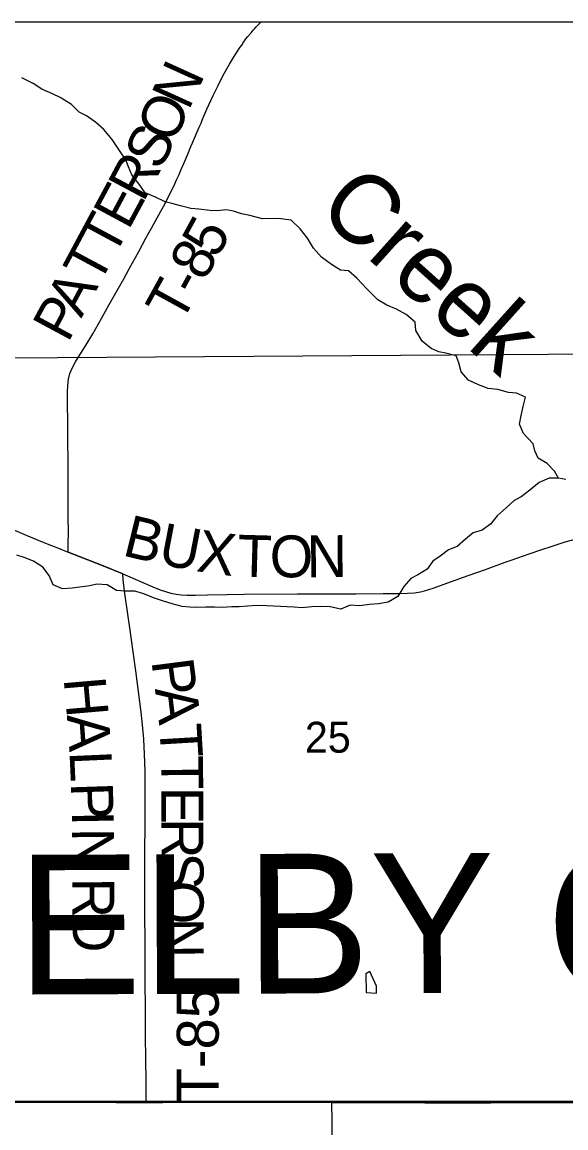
# Model space of a CAD drawing. Extents: x -87 to 2145, y -2128 to 440.
# Drawn here: x -42.726 to -41.988, y -692.122 to -690.623 of the extents above; entities that cross this region are included whole.
import ezdxf

# ---------------------------------------------------------------- set-up
doc = ezdxf.new("R2010")
doc.units = 0
for name, color, linetype in [('GM_X_County_Road', 7, 'Continuous'), ('GM_X_County_Road_Text', 7, 'Continuous'), ('GM_X_County_Text', 7, 'Continuous'), ('GM_X_Minor_Lake', 7, 'Continuous'), ('GM_X_Minor_River', 7, 'Continuous'), ('GM_X_Minor_River_Text', 7, 'Continuous'), ('GM_X_Section', 7, 'Continuous'), ('GM_X_Section_Text', 7, 'Continuous'), ('GM_X_Township_Road', 7, 'Continuous'), ('GM_X_Township_Road_Text', 7, 'Continuous'), ('GM_X_Township_Text', 7, 'Continuous'), ('SH_Cut_Line', 7, 'Continuous'), ('SN_P_Text', 7, 'Continuous')]:
    doc.layers.add(name, color=color, linetype=linetype)

msp = doc.modelspace()

# ---------------------------------------------------------------- linework, layer by layer
at = {"layer": 'GM_X_County_Road'}
for points in [[(-42.7392, -691.3102), (-42.7203, -691.3182), (-42.6985, -691.3272), (-42.6858, -691.3323), (-42.6766, -691.336), (-42.6635, -691.3412)], [(-42.5893, -691.3708), (-42.5826, -691.3736), (-42.5484, -691.3885), (-42.5385, -691.3924), (-42.5314, -691.3948), (-42.5242, -691.3968), (-42.5168, -691.3983), (-42.51, -691.3992), (-42.5019, -691.3997), (-42.4906, -691.3997), (-42.4745, -691.3992), (-42.4478, -691.3985), (-42.4248, -691.3982), (-42.3521, -691.398), (-42.2725, -691.3977), (-42.2361, -691.3975), (-42.2154, -691.3975), (-42.203, -691.3971), (-42.1936, -691.3963), (-42.1856, -691.3952), (-42.1801, -691.3939), (-42.1741, -691.3921), (-42.1682, -691.3901), (-42.1448, -691.3816), (-42.1209, -691.3729), (-42.0974, -691.3647), (-42.0705, -691.3551), (-42.0613, -691.3519), (-42.0381, -691.3437), (-42.0211, -691.3377), (-42.007, -691.333), (-41.9892, -691.3275), (-41.9719, -691.3226)], [(-42.6635, -691.3412), (-42.6471, -691.3477), (-42.616, -691.36), (-42.5893, -691.3708)], [(-42.8074, -692.0868), (-42.7971, -692.0868), (-42.7592, -692.0869), (-42.7269, -692.0869), (-42.6859, -692.0871), (-42.6486, -692.0873), (-42.6263, -692.0873), (-42.5983, -692.0875), (-42.5704, -692.0877), (-42.5573, -692.0876)], [(-42.5573, -692.0876), (-42.5499, -692.0876), (-42.5349, -692.0875), (-42.4896, -692.087), (-42.4542, -692.0869), (-42.4151, -692.0871), (-42.3759, -692.0872), (-42.3299, -692.0871), (-42.3059, -692.0874)], [(-42.3059, -692.0874), (-42.3032, -692.0874), (-42.2753, -692.0875), (-42.2517, -692.0875), (-42.1796, -692.0879), (-42.1522, -692.0879), (-42.0901, -692.0879), (-42.0429, -692.0877), (-42.0273, -692.0876), (-41.9926, -692.0877), (-41.9603, -692.0875)]]:
    msp.add_lwpolyline(points, dxfattribs=at)
at = {"layer": 'GM_X_Minor_Lake'}
for points in [[(-42.2451, -691.9395), (-42.245, -691.93), (-42.2544, -691.91), (-42.2598, -691.9133)], [(-42.2598, -691.9133), (-42.2592, -691.9384), (-42.2451, -691.9395)]]:
    msp.add_lwpolyline(points, dxfattribs=at)
at = {"layer": 'GM_X_Minor_River'}
for points in [[(-41.9981, -691.2409), (-42.0036, -691.2316), (-42.0136, -691.2211), (-42.026, -691.214), (-42.0304, -691.204), (-42.0328, -691.1944), (-42.0459, -691.1804), (-42.0513, -691.1677), (-42.0491, -691.1559), (-42.0462, -691.1438), (-42.0433, -691.1312), (-42.0554, -691.1256), (-42.066, -691.125), (-42.0804, -691.1209), (-42.0936, -691.1195), (-42.1069, -691.1146), (-42.1204, -691.1079), (-42.1301, -691.0966), (-42.1336, -691.0847), (-42.1372, -691.0751), (-42.1512, -691.0714), (-42.1607, -691.0696), (-42.1709, -691.0652), (-42.1832, -691.055), (-42.192, -691.0407), (-42.1929, -691.0293), (-42.2049, -691.0191), (-42.2181, -691.012), (-42.2309, -691.0064), (-42.2433, -690.9992), (-42.2582, -690.9844), (-42.2716, -690.9696), (-42.2832, -690.9599), (-42.2938, -690.9589), (-42.3062, -690.9514), (-42.3197, -690.9415), (-42.3305, -690.9291), (-42.3389, -690.9156), (-42.3485, -690.9028), (-42.3609, -690.8911), (-42.3783, -690.8888), (-42.3996, -690.8891), (-42.417, -690.8846), (-42.4284, -690.8824), (-42.439, -690.8788), (-42.4488, -690.877), (-42.4614, -690.8783), (-42.4713, -690.8781), (-42.4861, -690.8762), (-42.4967, -690.8752), (-42.5111, -690.8715), (-42.5209, -690.869), (-42.5319, -690.8661), (-42.5447, -690.8601), (-42.5587, -690.8541), (-42.5668, -690.8425), (-42.5768, -690.8297), (-42.5815, -690.8189), (-42.5851, -690.8093), (-42.5936, -690.7965), (-42.6036, -690.7818), (-42.6151, -690.7682), (-42.6263, -690.7581), (-42.6383, -690.7498), (-42.6484, -690.7446), (-42.6589, -690.7341), (-42.6739, -690.7246), (-42.6844, -690.7198), (-42.6991, -690.7134), (-42.7108, -690.7059), (-42.7262, -690.698)], [(-41.9882, -691.2426), (-41.9981, -691.2409), (-42.011, -691.241), (-42.0244, -691.2468), (-42.0372, -691.2572), (-42.0488, -691.2665), (-42.0584, -691.2713), (-42.0693, -691.281), (-42.0813, -691.2922), (-42.0907, -691.3034), (-42.1019, -691.3116), (-42.1141, -691.3151), (-42.1246, -691.3237), (-42.1358, -691.3337), (-42.1477, -691.3381), (-42.1589, -691.3466), (-42.1686, -691.3533), (-42.1764, -691.3642), (-42.188, -691.3715), (-42.1987, -691.377), (-42.2081, -691.3879), (-42.2164, -691.4014), (-42.2291, -691.4092), (-42.2424, -691.4116), (-42.2546, -691.4121), (-42.2676, -691.4141), (-42.2809, -691.413), (-42.2936, -691.4185), (-42.3079, -691.4155), (-42.3213, -691.4152), (-42.3327, -691.4154), (-42.3464, -691.4166), (-42.357, -691.416), (-42.3665, -691.4154), (-42.3939, -691.4141), (-42.4068, -691.4138), (-42.4202, -691.4147), (-42.4312, -691.4156), (-42.4411, -691.4154), (-42.454, -691.4162), (-42.4647, -691.416), (-42.4765, -691.4161), (-42.489, -691.4163), (-42.4985, -691.4161), (-42.5088, -691.4151), (-42.5224, -691.4114), (-42.5353, -691.4073), (-42.5477, -691.4032), (-42.5605, -691.3976), (-42.5727, -691.3943), (-42.586, -691.3944), (-42.5977, -691.3934), (-42.6105, -691.3855), (-42.6242, -691.3848), (-42.6337, -691.3869), (-42.6475, -691.3889), (-42.6578, -691.3902), (-42.6711, -691.391), (-42.6836, -691.3858), (-42.689, -691.3731), (-42.6975, -691.3615), (-42.7103, -691.3536), (-42.7231, -691.3484), (-42.7329, -691.3455)]]:
    msp.add_lwpolyline(points, dxfattribs=at)
at = {"layer": 'GM_X_Section'}
msp.add_lwpolyline([(-42.8117, -691.0782), (-41.8124, -691.0714), (-41.8025, -692.0857), (-42.8097, -692.086)], close=True, dxfattribs=at)
at = {"layer": 'GM_X_Township_Road'}
for points in [[(-42.6635, -691.3412), (-42.6632, -691.3267), (-42.663, -691.3174), (-42.6631, -691.2905), (-42.6632, -691.2742), (-42.6633, -691.2367), (-42.6636, -691.1708), (-42.6638, -691.1602), (-42.664, -691.1441), (-42.6642, -691.1366), (-42.6642, -691.1242), (-42.6639, -691.1155), (-42.6628, -691.1069), (-42.6608, -691.0991), (-42.6593, -691.095), (-42.6571, -691.0899), (-42.6535, -691.0833), (-42.645, -691.0703), (-42.6401, -691.0624), (-42.63, -691.0453), (-42.6177, -691.0237), (-42.6078, -691.0057), (-42.588, -690.9705), (-42.5804, -690.9569), (-42.5675, -690.9336), (-42.5578, -690.9155), (-42.554, -690.9084), (-42.5504, -690.9019), (-42.5378, -690.8791), (-42.5324, -690.8693), (-42.5266, -690.8583), (-42.52, -690.8449), (-42.5162, -690.8364), (-42.5128, -690.8291), (-42.5103, -690.8234), (-42.5065, -690.8142), (-42.5012, -690.8017), (-42.4969, -690.7914), (-42.4947, -690.7862), (-42.4857, -690.7651), (-42.4831, -690.7594), (-42.4815, -690.7554), (-42.4792, -690.7503), (-42.475, -690.7406), (-42.4697, -690.7287), (-42.4665, -690.7219), (-42.4605, -690.7095), (-42.46, -690.7083), (-42.4589, -690.7061), (-42.4516, -690.6922), (-42.4445, -690.6797), (-42.4376, -690.6685), (-42.4307, -690.6581), (-42.4287, -690.6549), (-42.4284, -690.6543), (-42.4266, -690.6518), (-42.4264, -690.6511), (-42.4238, -690.6476), (-42.4235, -690.647), (-42.4201, -690.6426), (-42.4196, -690.6422), (-42.4157, -690.6374), (-42.4152, -690.637), (-42.4124, -690.6337), (-42.4108, -690.6318), (-42.4087, -690.6295), (-42.4021, -690.6226)], [(-42.5893, -691.3708), (-42.616, -691.36), (-42.6471, -691.3477), (-42.6635, -691.3412)], [(-42.5573, -692.0876), (-42.5574, -692.0821), (-42.5574, -692.0802), (-42.5576, -692.056), (-42.5579, -692.0318), (-42.5584, -691.9939), (-42.5585, -691.9572), (-42.5587, -691.9267), (-42.5588, -691.9193), (-42.5589, -691.8963), (-42.559, -691.8739), (-42.5591, -691.8273), (-42.5591, -691.8031), (-42.5593, -691.7801), (-42.5593, -691.7571), (-42.5588, -691.7017), (-42.5587, -691.6649), (-42.559, -691.6382), (-42.5597, -691.6152), (-42.5608, -691.5948), (-42.5623, -691.5756), (-42.5644, -691.5583), (-42.5662, -691.5442), (-42.5697, -691.5164), (-42.5717, -691.5023), (-42.5756, -691.4734), (-42.5792, -691.4469), (-42.5818, -691.4284), (-42.5867, -691.394), (-42.5885, -691.3785), (-42.5893, -691.3708)], [(-42.3008, -692.519), (-42.3011, -692.509), (-42.3025, -692.4413), (-42.3031, -692.3804), (-42.3039, -692.3114), (-42.3041, -692.2791), (-42.3042, -692.253), (-42.3042, -692.2338), (-42.3045, -692.2083), (-42.305, -692.1636), (-42.3051, -692.1425), (-42.3053, -692.1126), (-42.3059, -692.0874)]]:
    msp.add_lwpolyline(points, dxfattribs=at)
at = {"layer": 'GM_X_Township_Text'}
for points in [[(-40.2365, -690.6226), (-43.8263, -690.6226)], [(-42.7272, -692.0864), (-42.6862, -692.0865), (-42.6489, -692.0868), (-42.6265, -692.0868), (-42.5986, -692.0869), (-42.5706, -692.0872), (-42.5575, -692.0871), (-42.5501, -692.0871), (-42.5352, -692.087), (-42.4898, -692.0865), (-42.4544, -692.0864), (-42.4153, -692.0866), (-42.3761, -692.0867), (-42.3302, -692.0866), (-42.3061, -692.0868), (-42.3035, -692.0869), (-42.2755, -692.087), (-42.2519, -692.087), (-42.1798, -692.0873), (-42.1525, -692.0874), (-42.0903, -692.0873), (-42.0431, -692.0872), (-42.0276, -692.0871), (-41.9928, -692.0872), (-41.9605, -692.087)], [(-41.9605, -692.087), (-41.9928, -692.0872), (-42.0276, -692.0871), (-42.0431, -692.0872), (-42.0903, -692.0873), (-42.1525, -692.0874), (-42.1798, -692.0873), (-42.2519, -692.087), (-42.2755, -692.087), (-42.3035, -692.0869), (-42.3061, -692.0868), (-42.3302, -692.0866), (-42.3761, -692.0867), (-42.4153, -692.0866), (-42.4544, -692.0864), (-42.4898, -692.0865), (-42.5352, -692.087), (-42.5501, -692.0871), (-42.5575, -692.0871), (-42.5706, -692.0872), (-42.5986, -692.0869), (-42.6265, -692.0868), (-42.6489, -692.0868), (-42.6862, -692.0865), (-42.7272, -692.0864)]]:
    msp.add_lwpolyline(points, dxfattribs=at)
at = {"layer": 'SH_Cut_Line'}
for points in [[(-40.2365, -690.6226), (-47.0365, -690.6226)], [(-42.7272, -692.0864), (-42.6862, -692.0865), (-42.6489, -692.0868), (-42.6265, -692.0868), (-42.5986, -692.0869), (-42.5706, -692.0872), (-42.5575, -692.0871), (-42.5501, -692.0871), (-42.5352, -692.087), (-42.4898, -692.0865), (-42.4544, -692.0864), (-42.4153, -692.0866), (-42.3761, -692.0867), (-42.3302, -692.0866), (-42.3061, -692.0868), (-42.3035, -692.0869), (-42.2755, -692.087), (-42.2519, -692.087), (-42.1798, -692.0873), (-42.1525, -692.0874), (-42.0903, -692.0873), (-42.0431, -692.0872), (-42.0276, -692.0871), (-41.9928, -692.0872), (-41.9605, -692.087)], [(-41.9605, -692.087), (-41.9928, -692.0872), (-42.0276, -692.0871), (-42.0431, -692.0872), (-42.0903, -692.0873), (-42.1525, -692.0874), (-42.1798, -692.0873), (-42.2519, -692.087), (-42.2755, -692.087), (-42.3035, -692.0869), (-42.3061, -692.0868), (-42.3302, -692.0866), (-42.3761, -692.0867), (-42.4153, -692.0866), (-42.4544, -692.0864), (-42.4898, -692.0865), (-42.5352, -692.087), (-42.5501, -692.0871), (-42.5575, -692.0871), (-42.5706, -692.0872), (-42.5986, -692.0869), (-42.6265, -692.0868), (-42.6489, -692.0868), (-42.6862, -692.0865), (-42.7272, -692.0864)]]:
    msp.add_lwpolyline(points, dxfattribs=at)
at = {"layer": 'SN_P_Text'}
msp.add_lwpolyline([(-41.8146, -690.6226), (-42.8163, -690.6226), (-42.8117, -691.0782), (-41.8124, -691.0714), (-41.8124, -691.0555)], close=True, dxfattribs=at)

# ---------------------------------------------------------------- texts
at = {"layer": 'GM_X_County_Road_Text'}
for s, rotation, p in [('B', 346.243, (-42.5913, -691.3453)), ('U', 349.0764, (-42.543, -691.357)), ('X', 352.1615, (-42.4906, -691.367)), ('T', 358.4145, (-42.4343, -691.3744)), ('O', 0.3125, (-42.3898, -691.3756)), ('N', 0.3042, (-42.3398, -691.3753))]:
    msp.add_text(s, height=0.0568, rotation=rotation, dxfattribs=at).set_placement(p)
at = {"layer": 'GM_X_County_Text'}
msp.add_text('SHELBY COUNTY', height=0.189394, rotation=0.2267, dxfattribs=at).set_placement((-43.0843, -691.9426))
at = {"layer": 'GM_X_Minor_River_Text'}
msp.add_text('Creek', height=0.09467, rotation=318.0379, dxfattribs=at).set_placement((-42.3281, -690.8796))
at = {"layer": 'GM_X_Section_Text'}
msp.add_text('25', height=0.04186, rotation=0, dxfattribs=at).set_placement((-42.3423, -691.6132))
at = {"layer": 'GM_X_Township_Road_Text'}
for s, height, rotation, p in [('N', 0.0568, 65.55, (-42.4999, -690.7436)), ('O', 0.0568, 65.6257, (-42.5205, -690.7891)), ('S', 0.0568, 63.5177, (-42.5386, -690.8255)), ('R', 0.0568, 61.9556, (-42.5613, -690.8682)), ('E', 0.0568, 61.7326, (-42.5815, -690.9059)), ('T', 0.0568, 61.7347, (-42.6017, -690.9433)), ('5', 0.0568, 61.3863, (-42.4618, -690.9448)), ('T', 0.0568, 61.7388, (-42.6218, -690.9807)), ('8', 0.0568, 61.215, (-42.4787, -690.9756)), ('A', 0.0568, 61.7323, (-42.6455, -691.0248)), ('T', 0.0568, 61.1891, (-42.5105, -691.0333)), ('-', 0.0568, 61.1942, (-42.49, -690.9961)), ('P', 0.0568, 61.7369, (-42.6636, -691.0585)), ('P', 0.0568, 277.3278, (-42.5505, -691.4888)), ('H', 0.0568, 274.9128, (-42.6694, -691.5127)), ('A', 0.0568, 276.8537, (-42.5457, -691.5267)), ('A', 0.0568, 274.1454, (-42.6651, -691.5623)), ('T', 0.0568, 273.3661, (-42.5398, -691.5754)), ('L', 0.0568, 272.5594, (-42.6615, -691.6117)), ('T', 0.0568, 270.5614, (-42.5373, -691.6171)), ('P', 0.0568, 271.8677, (-42.6597, -691.654)), ('E', 0.0568, 270.1757, (-42.5369, -691.6595)), ('I', 0.0568, 270.9055, (-42.6584, -691.6921)), ('R', 0.0568, 270.1717, (-42.5368, -691.702)), ('N', 0.0568, 270.4371, (-42.658, -691.7153)), ('S', 0.0568, 270.1711, (-42.5366, -691.7486)), ('R', 0.0568, 270.1913, (-42.6576, -691.7827)), ('O', 0.0568, 270.1712, (-42.5365, -691.787)), ('D', 0.0568, 270.1894, (-42.6574, -691.8294)), ('N', 0.0568, 270.1712, (-42.5364, -691.837)), ('T-85', 0.05682, 90, (-42.4591, -692.0874))]:
    msp.add_text(s, height=height, rotation=rotation, dxfattribs=at).set_placement(p)

doc.saveas('drawing.dxf')
